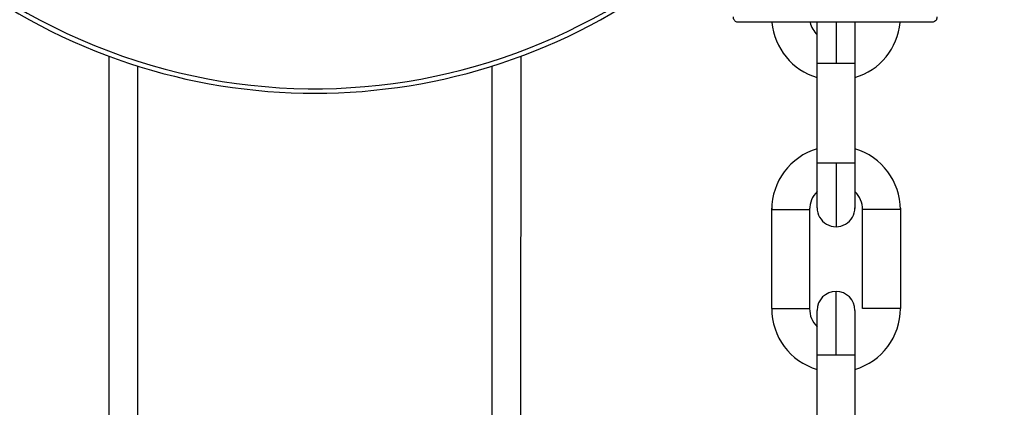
# Model space of a CAD drawing. Header units: inches. Extents: x 170 to 288, y 234 to 248.
# Tile 347 of 480: x 235.4098 to 235.5464, y 244.0323 to 244.0861. Entities that reach past the tile are written whole.
import ezdxf

# ---------------------------------------------------------------- set-up
doc = ezdxf.new("R2010")
doc.units = ezdxf.units.IN
doc.header["$LTSCALE"] = 0.25
doc.header["$MEASUREMENT"] = 0
doc.layers.add('ANNOTATIONS', color=1, linetype='Continuous')
doc.layers.add('STANDARD Z GUIDE MOTOR LH', color=7, linetype='Continuous')
doc.styles.add('ARIAL', font='arial.ttf', dxfattribs={"height": 0.09375})
doc.dimstyles.new('STANDARD$0', dxfattribs={"dimtxt": 0.09375, "dimasz": 0.09375, "dimexe": 0.03125, "dimexo": 0.046875, "dimgap": 0.09, "dimtad": 0, "dimtih": 1, "dimtoh": 1, "dimdec": 4, "dimzin": 0, "dimdsep": 46, "dimtxsty": 'ARIAL', "dimcen": 0.09, "dimadec": 0, "dimazin": 0, "dimtfac": 1, "dimtdec": 4, "dimtofl": 0, "dimtmove": 0, "dimatfit": 1, "dimfxl": 1, "dimtolj": 1, "dimtzin": 0, "dimarcsym": 0})

# ---------------------------------------------------------------- blocks, each defined once
blk = doc.blocks.new('*D42')
at = {"layer": 'ANNOTATIONS', "color": 0, "lineweight": -2, "transparency": 16777216}
for p, q in [((234.7269041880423, 244.1437778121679), (236.4418407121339, 244.1437778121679)), ((236.4105907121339, 244.0500278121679), (236.4105907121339, 242.2801168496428)), ((236.4105907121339, 240.2331944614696), (236.4105907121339, 242.0031054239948)), ((235.1331541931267, 240.1394444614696), (236.4418407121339, 240.1394444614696))]:
    blk.add_line(p, q, dxfattribs=at)
at = {"layer": 'ANNOTATIONS', "color": 0, "transparency": 16777216}
for points in [[(236.3949657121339, 244.0500278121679), (236.4262157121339, 244.0500278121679), (236.4105907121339, 244.1437778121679)], [(236.3949657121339, 240.2331944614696), (236.4262157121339, 240.2331944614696), (236.4105907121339, 240.1394444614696)]]:
    blk.add_solid(points, dxfattribs=at)
at = {"layer": 'defpoints', "color": 0, "transparency": 16777216}
for p in [(234.6800291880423, 244.1437778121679), (236.4105907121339, 244.1437778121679), (235.0862791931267, 240.1394444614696)]:
    blk.add_point(p, dxfattribs=at)
at = {"layer": 'ANNOTATIONS', "color": 0, "transparency": 16777216, "insert": (236.4105907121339, 242.1416111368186), "char_height": 0.09375, "attachment_point": 5, "style": 'ARIAL'}
blk.add_mtext('\\A1;OPENING HEIGHT', dxfattribs=at)

msp = doc.modelspace()

# ---------------------------------------------------------------- linework, layer by layer
at = {"layer": 'STANDARD Z GUIDE MOTOR LH'}
for p, q in [((235.5204182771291, 244.0599735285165), (235.5204182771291, 244.0857554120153)), ((235.5230429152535, 244.0857589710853), (235.5230429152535, 244.0800523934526)), ((235.5256676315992, 244.085712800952), (235.5256676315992, 244.0599735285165)), ((235.4222009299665, 243.945871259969), (235.4222029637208, 244.0809904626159)), ((235.479289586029, 244.0809896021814), (235.4792888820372, 244.0309176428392)), ((235.4261399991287, 244.0796415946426), (235.4261379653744, 243.945871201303)), ((235.4753518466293, 244.0309177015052), (235.4753525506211, 244.0796408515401)), ((235.5211870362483, 244.0800523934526), (235.52489887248, 244.0800523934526)), ((235.5230429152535, 244.0661416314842), (235.5230429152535, 244.0573488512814)), ((235.5141166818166, 244.0460025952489), (235.5141169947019, 244.0599133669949)), ((235.519366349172, 244.0599132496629), (235.5193660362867, 244.0460024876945)), ((235.5256676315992, 244.0599735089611), (235.5256663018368, 244.0598898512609)), ((235.5267150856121, 244.0460023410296), (235.5267153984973, 244.0599130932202)), ((235.5319647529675, 244.0599129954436), (235.5319644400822, 244.0460022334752)), ((235.5204154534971, 244.0256718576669), (235.5204157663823, 244.0395826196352)), ((235.5256651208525, 244.0395825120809), (235.5256648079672, 244.0256717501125))]:
    msp.add_line(p, q, dxfattribs=at)
at = {"layer": 'STANDARD Z GUIDE MOTOR LH', "flags": 128}
for points in [[(235.5204182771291, 244.0800523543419), (235.5206180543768, 244.0800523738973), (235.5211870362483, 244.0800523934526)], [(235.52489887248, 244.0800523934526), (235.5254678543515, 244.0800523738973), (235.5256676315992, 244.0800523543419)], [(235.52489887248, 244.0661416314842), (235.5211870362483, 244.0661416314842), (235.5206180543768, 244.0661416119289), (235.5204182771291, 244.0661415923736)], [(235.5256676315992, 244.0661415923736), (235.5254678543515, 244.0661416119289), (235.52489887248, 244.0661416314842)], [(235.5141190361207, 244.0597215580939), (235.5143188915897, 244.0597215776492), (235.5148877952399, 244.0597215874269), (235.5157393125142, 244.0597215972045), (235.5177481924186, 244.0597215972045), (235.5185996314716, 244.0597215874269), (235.5191686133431, 244.0597215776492), (235.5193683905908, 244.0597215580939)], [(235.5319668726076, 244.0597215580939), (235.5317670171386, 244.0597215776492), (235.5311981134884, 244.0597215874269), (235.5303465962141, 244.0597215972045), (235.5283377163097, 244.0597215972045), (235.5274862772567, 244.0597215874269), (235.5269172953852, 244.0597215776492), (235.5267175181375, 244.0597215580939)], [(235.5230404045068, 244.0395826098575), (235.5230404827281, 244.0412979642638), (235.5230404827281, 244.0429473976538), (235.5230405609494, 244.0444675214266), (235.5230405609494, 244.0468933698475), (235.5230406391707, 244.0477058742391), (235.5230406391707, 244.0483751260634)], [(235.5141166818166, 244.0460025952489), (235.5143164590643, 244.0460026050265), (235.5148854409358, 244.0460026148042), (235.5157369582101, 244.0460026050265), (235.516741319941, 244.0460025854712), (235.5177457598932, 244.0460025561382), (235.5185972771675, 244.0460025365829), (235.519166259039, 244.0460025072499), (235.5193660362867, 244.0460024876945)], [(235.5204157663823, 244.0395826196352), (235.5204157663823, 244.0407859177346), (235.5204158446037, 244.041942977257), (235.5204158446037, 244.0452810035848), (235.520415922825, 244.045631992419), (235.520415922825, 244.0457505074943)], [(235.5204158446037, 244.0452809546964), (235.520415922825, 244.0456319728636)], [(235.5256651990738, 244.04575039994), (235.5256651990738, 244.0430092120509), (235.5256651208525, 244.0419428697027)], [(235.5319644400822, 244.0460022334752), (235.5317646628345, 244.0460022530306), (235.531195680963, 244.0460022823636), (235.5303441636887, 244.0460023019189), (235.5293398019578, 244.0460023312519), (235.5283353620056, 244.0460023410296), (235.5274838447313, 244.0460023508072), (235.5269148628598, 244.0460023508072), (235.5267150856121, 244.0460023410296)], [(235.5256651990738, 244.0430090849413), (235.5256651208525, 244.0419427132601), (235.5256651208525, 244.0395823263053)], [(235.5204157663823, 244.0395826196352), (235.5206155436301, 244.0395826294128), (235.5211845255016, 244.0395826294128), (235.5220360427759, 244.0395826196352), (235.5230404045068, 244.0395826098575)], [(235.5230404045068, 244.0395826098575), (235.5240448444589, 244.0395825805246), (235.5248963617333, 244.0395825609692), (235.5254653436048, 244.0395825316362), (235.5256651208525, 244.0395825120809)]]:
    msp.add_lwpolyline(points, dxfattribs=at)
at = {"layer": 'STANDARD Z GUIDE MOTOR LH'}
for centre, radius, start, end in [((235.450747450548, 244.1578846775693), 0.08202099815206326, 158.3981085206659, 21.60192367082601), ((235.4507592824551, 244.157844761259), 0.08133871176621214, 158.1773931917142, 337.6144319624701), ((235.5229117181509, 244.0864722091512), 0.008792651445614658, 185.1362364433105, 253.525889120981), ((235.5229117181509, 244.0864722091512), 0.003543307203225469, 192.6949953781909, 225.2750887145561), ((235.5231741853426, 244.0864722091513), 0.008792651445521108, 286.4741108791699, 354.8849426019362), ((235.5229116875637, 244.059721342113), 0.00879265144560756, 106.4727034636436, 179.9985925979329), ((235.5231741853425, 244.0597215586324), 0.008792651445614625, 359.9999998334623, 73.52588913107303), ((235.5229117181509, 244.0597215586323), 0.00354330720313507, 134.7245045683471, 179.9999998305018), ((235.5231741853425, 244.0597215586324), 0.003543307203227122, 359.9999998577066, 45.27508871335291), ((235.5230429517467, 244.0599735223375), 0.002624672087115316, 179.999631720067, 359.9999823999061), ((235.5230405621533, 244.0457504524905), 0.002624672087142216, 359.979854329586, 179.9798341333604), ((235.5229093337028, 244.0460024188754), 0.008792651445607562, 179.9988299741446, 253.5247191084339), ((235.5229093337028, 244.0460024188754), 0.003543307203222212, 179.9988299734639, 225.2742419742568), ((235.5231718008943, 244.0460024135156), 0.008792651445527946, 286.4729408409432, 359.998829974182)]:
    msp.add_arc(centre, radius, start, end, dxfattribs=at)
for points, knots in [([(235.5094733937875, 244.0857051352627), (235.5094072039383, 244.0857109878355), (235.5092695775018, 244.0857231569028), (235.5090781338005, 244.0858231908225), (235.5089175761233, 244.0859874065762), (235.5088173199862, 244.086204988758), (235.5088204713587, 244.0863642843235), (235.5088219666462, 244.0864398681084)], [0, 0, 0, 0, 0.1792361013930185, 0.3726798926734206, 0.5711236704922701, 0.7965034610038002, 1, 1, 1, 1]), ([(235.5370277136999, 244.0864394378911), (235.5370299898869, 244.0863760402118), (235.5370347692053, 244.0862429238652), (235.5369640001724, 244.086044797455), (235.5368246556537, 244.0858628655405), (235.5366186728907, 244.0857302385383), (235.5364549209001, 244.0857130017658), (235.5363762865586, 244.0857047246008)], [0, 0, 0, 0, 0.1712486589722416, 0.3595714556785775, 0.5571482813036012, 0.7873408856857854, 1, 1, 1, 1]), ([(235.5363762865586, 244.0857047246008), (235.5363262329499, 244.0857047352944), (235.5362261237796, 244.085704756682), (235.5354262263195, 244.0857048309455), (235.5341831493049, 244.0857048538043), (235.5324971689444, 244.0857049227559), (235.5304463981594, 244.0857049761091), (235.5281056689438, 244.0857050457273), (235.5255660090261, 244.085705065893), (235.5229248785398, 244.0857051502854), (235.520283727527, 244.085705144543), (235.5177440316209, 244.0857052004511), (235.5154032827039, 244.085705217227), (235.5133525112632, 244.0857052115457), (235.5116665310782, 244.0857052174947), (235.5104234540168, 244.0857051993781), (235.509623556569, 244.0857051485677), (235.5095234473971, 244.0857051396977), (235.5094733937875, 244.0857051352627)], [0, 0, 0, 0, 0.0624984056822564, 0.1249992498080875, 0.1875021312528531, 0.2499975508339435, 0.3124996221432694, 0.3750008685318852, 0.4374988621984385, 0.4999991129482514, 0.5624993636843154, 0.6249991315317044, 0.6875003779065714, 0.75000244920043, 0.8124978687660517, 0.8750007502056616, 0.9375015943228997, 1, 1, 1, 1]), ([(235.5353920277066, 244.0857047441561), (235.5353456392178, 244.0857047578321), (235.5352528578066, 244.0857047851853), (235.5345115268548, 244.0857048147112), (235.5333593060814, 244.0857048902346), (235.5317969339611, 244.0857049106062), (235.5298959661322, 244.0857049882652), (235.5277265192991, 244.0857050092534), (235.5253728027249, 244.0857050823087), (235.5229248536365, 244.0857051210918), (235.5204769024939, 244.0857051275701), (235.5181231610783, 244.0857051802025), (235.5159537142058, 244.0857051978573), (235.5140527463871, 244.0857051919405), (235.5124903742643, 244.0857051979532), (235.5113381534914, 244.0857051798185), (235.5105968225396, 244.0857051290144), (235.5105040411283, 244.0857051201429), (235.5104576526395, 244.0857051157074)], [0, 0, 0, 0, 0.06249590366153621, 0.1249977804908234, 0.1874997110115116, 0.2499989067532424, 0.3124983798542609, 0.3749976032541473, 0.4374987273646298, 0.4999990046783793, 0.562501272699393, 0.6250023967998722, 0.6875016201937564, 0.7500010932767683, 0.8125002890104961, 0.8750022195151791, 0.9375040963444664, 1, 1, 1, 1])]:
    msp.add_open_spline(points, degree=3, knots=knots, dxfattribs=at)

# ---------------------------------------------------------------- dimensions: what is measured, and where the dimension line sits
at = {"layer": 'ANNOTATIONS'}
dim = msp.add_linear_dim(base=(236.4105907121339, 244.1437778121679), p1=(235.0862791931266, 240.1394444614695), p2=(234.6800291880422, 244.1437778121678), angle=90, text='OPENING HEIGHT', dimstyle='STANDARD$0', dxfattribs=at)
dim.commit()
dim.dimension.update_dxf_attribs({"geometry": '*D42', "text_midpoint": (236.4105907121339, 242.1416111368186)})

doc.saveas('drawing.dxf')
